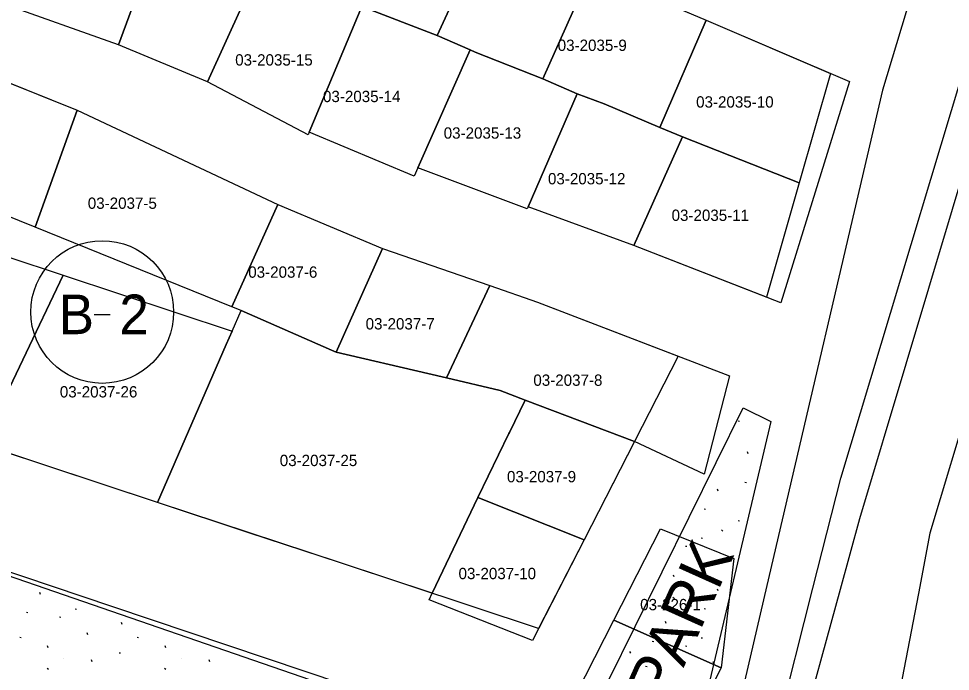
# Model space of a CAD drawing. Extents: x 413946 to 415528, y 4453939 to 4454944.
# Drawn here: x 414198.6 to 414280.9, y 4454428.2 to 4454485.9 of the extents above; entities that cross this region are included whole.
import ezdxf

# ---------------------------------------------------------------- set-up
doc = ezdxf.new("R2010")
doc.units = 0
for name, color, linetype in [('0_KADASTRO', 7, 'Continuous'), ('Level 27', 7, 'Continuous'), ('Level 28', 7, 'Continuous'), ('Level 33', 7, 'Continuous'), ('Level 41', 7, 'Continuous'), ('Level 54', 7, 'Continuous'), ('Level 62', 7, 'Continuous'), ('SEMBOL', 7, 'Continuous')]:
    doc.layers.add(name, color=color, linetype=linetype)

msp = doc.modelspace()

# ---------------------------------------------------------------- linework, layer by layer
at = {"layer": '0_KADASTRO'}
for points in [[(414197.01, 4454487.29), (414201.83, 4454497.63), (414206.88, 4454508.38), (414223.39, 4454501.07), (414219.22, 4454490.84), (414211.31, 4454494.05), (414207.45, 4454483.59)], [(414227.21, 4454487.62), (414231.63, 4454497.46), (414239.98, 4454494.01), (414235.58, 4454484.39), (414228.92, 4454486.96)], [(414207.45, 4454483.59), (414211.31, 4454494.05), (414219.22, 4454490.84), (414219.95, 4454490.54), (414215.31, 4454480.3)], [(414235.58, 4454484.39), (414239.98, 4454494.01), (414249.14, 4454490.09), (414244.91, 4454480.58), (414238.94, 4454482.94), (414238.48, 4454483.13)], [(414215.31, 4454480.3), (414219.95, 4454490.54), (414227.21, 4454487.62), (414228.92, 4454486.96), (414224.29, 4454475.87), (414224.19, 4454475.64)], [(414244.91, 4454480.58), (414249.14, 4454490.09), (414259.31, 4454485.76), (414255.24, 4454476.29), (414250.32, 4454478.37), (414247.93, 4454479.26)], [(414224.29, 4454475.87), (414228.92, 4454486.96), (414235.58, 4454484.39), (414238.48, 4454483.13), (414233.86, 4454472.72), (414233.55, 4454471.98)], [(414255.24, 4454476.29), (414259.31, 4454485.76), (414270.29, 4454481.06), (414267.53, 4454471.4), (414257.23, 4454475.45)], [(414233.86, 4454472.72), (414238.48, 4454483.13), (414238.94, 4454482.94), (414244.91, 4454480.58), (414247.93, 4454479.26), (414243.6, 4454469.26), (414243.53, 4454469.08)], [(414190.84, 4454471.22), (414190.94, 4454471.46), (414194.85, 4454481.39), (414203.81, 4454477.81), (414200.11, 4454467.47)], [(414243.6, 4454469.26), (414247.93, 4454479.26), (414250.32, 4454478.37), (414255.24, 4454476.29), (414257.23, 4454475.45), (414252.94, 4454465.86)], [(414200.11, 4454467.47), (414203.81, 4454477.81), (414221.52, 4454469.47), (414217.46, 4454460.44)], [(414252.94, 4454465.86), (414257.23, 4454475.45), (414267.53, 4454471.4), (414264.63, 4454461.3)], [(414217.46, 4454460.44), (414221.52, 4454469.47), (414230.76, 4454465.58), (414226.66, 4454456.43), (414226.25, 4454456.61), (414218.29, 4454460.11)], [(414179.99, 4454453.39), (414184.45, 4454461.97), (414187.64, 4454468.17), (414202.58, 4454463.23), (414195.42, 4454448.28)], [(414226.66, 4454456.43), (414230.76, 4454465.58), (414240.22, 4454462.31), (414236.4, 4454454.16), (414234.74, 4454454.55)], [(414195.42, 4454448.28), (414202.58, 4454463.23), (414217.49, 4454458.3), (414216.969, 4454457.102), (414210.91, 4454443.16)], [(414236.4, 4454454.16), (414240.22, 4454462.31), (414244.44, 4454460.86), (414261.37, 4454454.35), (414259.15, 4454445.65), (414252.99, 4454448.54), (414243.34, 4454452.21), (414241.14, 4454453.05)], [(414210.91, 4454443.16), (414216.969, 4454457.102), (414217.49, 4454458.3), (414218.29, 4454460.11), (414226.25, 4454456.61), (414226.66, 4454456.43), (414234.74, 4454454.55), (414236.4, 4454454.16), (414241.14, 4454453.05), (414243.34, 4454452.21), (414241.96, 4454449.33), (414241.904, 4454449.245), (414239.17, 4454443.6), (414235.13, 4454435.14), (414227.05, 4454437.82), (414218.97, 4454440.49)], [(414239.17, 4454443.6), (414241.904, 4454449.245), (414241.96, 4454449.33), (414243.34, 4454452.21), (414252.99, 4454448.54), (414248.55, 4454439.87)], [(414234.87, 4454434.57), (414235.13, 4454435.14), (414239.17, 4454443.6), (414248.55, 4454439.87), (414243.98, 4454430.98)], [(414171.31, 4454413.36), (414183.07, 4454442), (414206.93, 4454433.98), (414230.64, 4454426.01), (414230.44, 4454425.59), (414230.371, 4454425.45), (414226.09, 4454416.74), (414221.64, 4454407.87), (414217.44, 4454398.74), (414213.33, 4454389.73), (414209.245, 4454381.65), (414205.21, 4454373.66), (414187.97, 4454390.46)], [(414251.154, 4454432.782), (414255.275, 4454440.834), (414261.763, 4454438.229), (414260.644, 4454428.547)], [(414246.155, 4454422.931), (414251.154, 4454432.782), (414260.644, 4454428.547), (414255.686, 4454418.785), (414246.613, 4454422.726)]]:
    msp.add_lwpolyline(points, close=True, dxfattribs=at)
at = {"layer": 'Level 27'}
for p, q in [((414249.14, 4454490.09), (414259.31, 4454485.76)), ((414207.45, 4454483.59), (414197.01, 4454487.29)), ((414259.31, 4454485.76), (414271.965, 4454480.343)), ((414215.31, 4454480.3), (414207.45, 4454483.59)), ((414194.85, 4454481.39), (414203.81, 4454477.81)), ((414224.19, 4454475.64), (414215.31, 4454480.3)), ((414203.81, 4454477.81), (414221.52, 4454469.47)), ((414224.29, 4454475.87), (414224.19, 4454475.64)), ((414233.55, 4454471.98), (414224.29, 4454475.87)), ((414233.86, 4454472.72), (414233.55, 4454471.98)), ((414243.53, 4454469.08), (414233.86, 4454472.72)), ((414221.52, 4454469.47), (414230.76, 4454465.58)), ((414243.6, 4454469.26), (414243.53, 4454469.08)), ((414252.94, 4454465.86), (414243.6, 4454469.26)), ((414230.76, 4454465.58), (414240.22, 4454462.31)), ((414265.908, 4454460.802), (414252.94, 4454465.86)), ((414240.22, 4454462.31), (414244.44, 4454460.86)), ((414244.44, 4454460.86), (414256.855, 4454456.086)), ((414256.855, 4454456.086), (414248.55, 4454439.87)), ((414250.677, 4454427.385), (414262.594, 4454451.524)), ((414262.594, 4454451.524), (414265.012, 4454450.299)), ((414248.55, 4454439.87), (414244.518, 4454432.026))]:
    msp.add_line(p, q, dxfattribs=at)
at = {"layer": 'Level 28'}
for p, q in [((414271.965, 4454480.343), (414265.908, 4454460.802)), ((414265.012, 4454450.299), (414258.968, 4454424.57)), ((414210.91, 4454443.16), (414195.42, 4454448.28)), ((414227.05, 4454437.82), (414210.91, 4454443.16)), ((414182.5, 4454441.938), (414230.373, 4454425.454)), ((414244.518, 4454432.026), (414227.05, 4454437.82))]:
    msp.add_line(p, q, dxfattribs=at)
at = {"layer": 'Level 41'}
for p, q in [((414262.135, 4454450.378), (414262.26, 4454450.354)), ((414262.135, 4454450.378), (414262.26, 4454450.354)), ((414263.025, 4454447.462), (414262.959, 4454447.624)), ((414263.025, 4454447.462), (414262.959, 4454447.624)), ((414260.376, 4454444.165), (414260.311, 4454444.327)), ((414260.376, 4454444.165), (414260.311, 4454444.327)), ((414262.74, 4454444.959), (414262.867, 4454444.935)), ((414262.74, 4454444.959), (414262.867, 4454444.935)), ((414259.136, 4454442.597), (414259.262, 4454442.573)), ((414259.136, 4454442.597), (414259.262, 4454442.573)), ((414262.135, 4454441.572), (414262.26, 4454441.548)), ((414262.135, 4454441.572), (414262.26, 4454441.548)), ((414260.66, 4454440.735), (414260.787, 4454440.635)), ((414260.66, 4454440.735), (414260.787, 4454440.635)), ((414257.49, 4454439.315), (414257.616, 4454439.291)), ((414257.49, 4454439.315), (414257.616, 4454439.291)), ((414258.865, 4454440.029), (414258.992, 4454440.005)), ((414258.865, 4454440.029), (414258.992, 4454440.005)), ((414259.994, 4454437.741), (414259.929, 4454437.905)), ((414259.994, 4454437.741), (414259.929, 4454437.905)), ((414256.498, 4454436.592), (414256.435, 4454436.753)), ((414256.498, 4454436.592), (414256.435, 4454436.753)), ((414200.564, 4454435.036), (414200.499, 4454435.199)), ((414200.564, 4454435.036), (414200.499, 4454435.199)), ((414257.856, 4454435.628), (414257.865, 4454435.627)), ((414257.856, 4454435.628), (414257.865, 4454435.627)), ((414260.376, 4454435.359), (414260.311, 4454435.521)), ((414260.376, 4454435.359), (414260.311, 4454435.521)), ((414256.381, 4454434.79), (414256.508, 4454434.691)), ((414256.381, 4454434.79), (414256.508, 4454434.691)), ((414199.324, 4454433.468), (414199.45, 4454433.445)), ((414199.324, 4454433.468), (414199.45, 4454433.445)), ((414203.629, 4454433.772), (414203.755, 4454433.749)), ((414203.629, 4454433.772), (414203.755, 4454433.749)), ((414254.588, 4454434.085), (414254.714, 4454434.06)), ((414254.588, 4454434.085), (414254.714, 4454434.06)), ((414259.136, 4454433.791), (414259.262, 4454433.767)), ((414259.136, 4454433.791), (414259.262, 4454433.767)), ((414202.253, 4454433.059), (414202.379, 4454433.034)), ((414202.253, 4454433.059), (414202.379, 4454433.034)), ((414255.801, 4454432.487), (414255.736, 4454432.649)), ((414255.801, 4454432.487), (414255.736, 4454432.649)), ((414207.789, 4454432.399), (414207.723, 4454432.562)), ((414207.789, 4454432.399), (414207.723, 4454432.562)), ((414260.66, 4454431.929), (414260.691, 4454431.904)), ((414260.66, 4454431.929), (414260.691, 4454431.904)), ((414198.74, 4454431.264), (414198.866, 4454431.241)), ((414198.74, 4454431.264), (414198.866, 4454431.241)), ((414204.758, 4454431.485), (414204.693, 4454431.648)), ((414204.758, 4454431.485), (414204.693, 4454431.648)), ((414209.108, 4454431.264), (414209.234, 4454431.241)), ((414209.108, 4454431.264), (414209.234, 4454431.241)), ((414258.865, 4454431.223), (414258.992, 4454431.199)), ((414258.865, 4454431.223), (414258.992, 4454431.199)), ((414201.262, 4454430.335), (414201.198, 4454430.497)), ((414201.262, 4454430.335), (414201.198, 4454430.497)), ((414211.63, 4454430.335), (414211.566, 4454430.497)), ((414211.63, 4454430.335), (414211.566, 4454430.497)), ((414254.561, 4454430.919), (414254.687, 4454430.895)), ((414254.561, 4454430.919), (414254.687, 4454430.895)), ((414257.49, 4454430.509), (414257.616, 4454430.485)), ((414257.49, 4454430.509), (414257.616, 4454430.485)), ((414202.62, 4454429.372), (414202.628, 4454429.37)), ((414202.62, 4454429.372), (414202.628, 4454429.37)), ((414207.504, 4454429.897), (414207.63, 4454429.872)), ((414207.504, 4454429.897), (414207.63, 4454429.872)), ((414212.988, 4454429.372), (414212.996, 4454429.37)), ((414212.988, 4454429.372), (414212.996, 4454429.37)), ((414252.657, 4454429.85), (414252.591, 4454430.012)), ((414252.657, 4454429.85), (414252.591, 4454430.012)), ((414201.145, 4454428.533), (414201.272, 4454428.434)), ((414201.145, 4454428.533), (414201.272, 4454428.434)), ((414205.139, 4454429.102), (414205.074, 4454429.264)), ((414205.139, 4454429.102), (414205.074, 4454429.264)), ((414211.513, 4454428.533), (414211.64, 4454428.434)), ((414211.513, 4454428.533), (414211.64, 4454428.434)), ((414215.507, 4454429.102), (414215.442, 4454429.264)), ((414215.507, 4454429.102), (414215.442, 4454429.264)), ((414253.976, 4454428.715), (414254.102, 4454428.691)), ((414253.976, 4454428.715), (414254.102, 4454428.691)), ((414259.994, 4454428.936), (414259.929, 4454429.099)), ((414259.994, 4454428.936), (414259.929, 4454429.099))]:
    msp.add_line(p, q, dxfattribs=at)
at = {"layer": 'Level 54'}
msp.add_lwpolyline([(414197.81, 4454512.55), (414206.88, 4454508.38), (414223.39, 4454501.07), (414231.63, 4454497.46), (414239.98, 4454494.01), (414249.14, 4454490.09), (414259.31, 4454485.76), (414271.965, 4454480.343), (414265.908, 4454460.802), (414252.94, 4454465.86), (414243.6, 4454469.26), (414243.53, 4454469.08), (414233.86, 4454472.72), (414233.55, 4454471.98), (414224.29, 4454475.87), (414224.19, 4454475.64), (414215.31, 4454480.3), (414207.45, 4454483.59), (414197.01, 4454487.29)], dxfattribs=at)
msp.add_lwpolyline([(414195.42, 4454448.28), (414169.448, 4454456.881), (414173.83, 4454466.8), (414178.14, 4454476.93), (414182.26, 4454486.64), (414194.85, 4454481.39), (414203.81, 4454477.81), (414221.52, 4454469.47), (414230.76, 4454465.58), (414240.22, 4454462.31), (414244.44, 4454460.86), (414256.855, 4454456.086), (414248.55, 4454439.87), (414244.518, 4454432.026), (414227.05, 4454437.82), (414210.91, 4454443.16)], close=True, dxfattribs=at)
at = {"layer": 'Level 62'}
for points in [[(414306.536, 4454592.896), (414290.275, 4454530.555), (414274.865, 4454479.568), (414264.669, 4454435.816)], [(414268.735, 4454435.606), (414271.191, 4454445.316), (414313.658, 4454586.459), (414314.96, 4454586.615), (414315.733, 4454585.017), (414272.854, 4454441.719), (414271.147, 4454435.481)], [(414322.391, 4454583.537), (414307.444, 4454534.85), (414297.743, 4454502.599), (414279.066, 4454440.44), (414278.049, 4454435.124)], [(414278.049, 4454435.124), (414275.508, 4454421.834), (414217.12, 4454298.031), (414189.408, 4454238.462), (414170.981, 4454216.536)], [(414264.669, 4454435.816), (414261.811, 4454423.551), (414190.639, 4454279.59), (414172.552, 4454241.499), (414172.253, 4454241.146)], [(414271.147, 4454435.481), (414267.359, 4454421.644), (414263.396, 4454410.694), (414261.661, 4454406.271), (414207.864, 4454292.549)], [(414207.917, 4454297.687), (414260.664, 4454409.502), (414265.636, 4454423.352), (414268.735, 4454435.606)]]:
    msp.add_lwpolyline(points, dxfattribs=at)
at = {"layer": 'SEMBOL'}
msp.add_line((414205.32, 4454459.775), (414206.72, 4454459.775), dxfattribs=at)
msp.add_circle((414206.02, 4454459.983), 6.3, dxfattribs=at)

# ---------------------------------------------------------------- texts
at = {"layer": '0_KADASTRO'}
for s, p in [('03-2035-9', (414246.215, 4454483.039)), ('03-2035-15', (414217.754, 4454481.747)), ('03-2035-14', (414225.502, 4454478.519)), ('03-2035-10', (414258.431, 4454478.035)), ('03-2035-13', (414236.155, 4454475.291)), ('03-2035-12', (414245.356, 4454471.256)), ('03-2037-5', (414204.744, 4454469.092)), ('03-2035-11', (414256.265, 4454468.027)), ('03-2037-6', (414218.904, 4454463.01)), ('03-2037-7', (414229.265, 4454458.441)), ('03-2037-8', (414244.066, 4454453.464)), ('03-2037-26', (414202.276, 4454452.437)), ('03-2037-25', (414221.686, 4454446.376)), ('03-2037-9', (414241.739, 4454444.944)), ('03-2037-10', (414237.463, 4454436.389)), ('03-226-1', (414253.492, 4454433.645))]:
    msp.add_text(s, height=1, dxfattribs=at).set_placement(p)
at = {"layer": 'Level 33'}
msp.add_text('PARK', height=4, rotation=65.80028, dxfattribs=at).set_placement((414255.861, 4454425.283))
at = {"layer": 'SEMBOL'}
for s, p in [('B', (414202.175, 4454458.025)), ('2', (414207.528, 4454458.025))]:
    msp.add_text(s, height=3.5, dxfattribs=at).set_placement(p)

doc.saveas('drawing.dxf')
